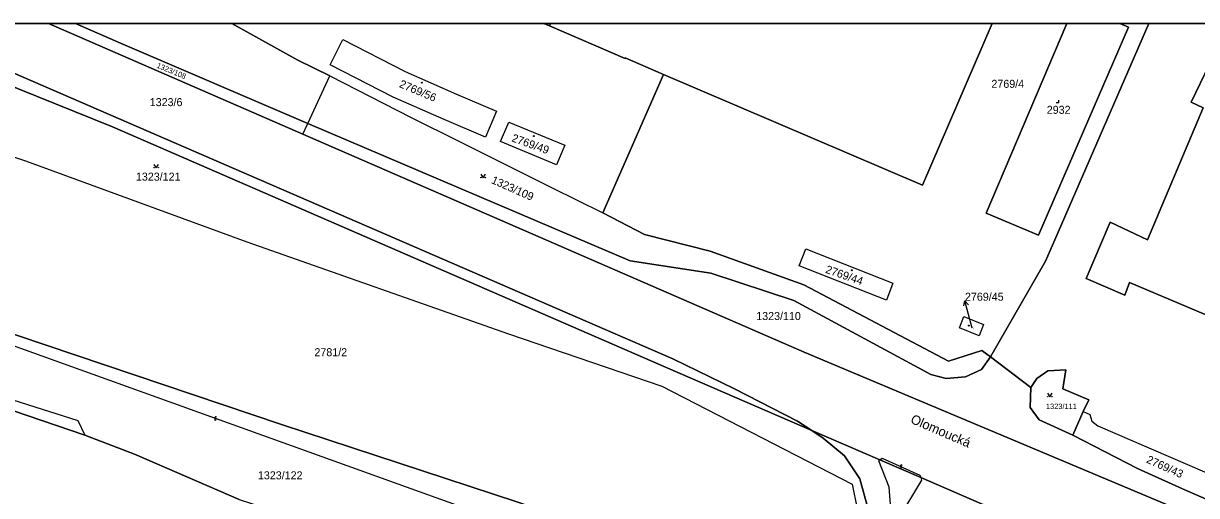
# Model space of a CAD drawing. Extents: x -596024 to -594475, y -1163820 to -1161957.
# Drawn here: x -595298.2 to -595048.9, y -1162057.1 to -1161956.9 of the extents above; entities that cross this region are included whole.
import ezdxf

# ---------------------------------------------------------------- set-up
doc = ezdxf.new("R2010")
doc.units = 0
for name, color, linetype in [('Level 1', 7, 'Continuous'), ('Level 11', 7, 'Continuous'), ('Level 13', 7, 'Continuous'), ('Level 3', 7, 'Continuous'), ('Level 4', 7, 'Continuous'), ('Level 5', 7, 'Continuous'), ('Level 57', 7, 'Continuous'), ('Level 60', 7, 'Continuous'), ('Vrstva 60', 7, 'Continuous'), ('Vrstva 63', 7, 'Continuous')]:
    doc.layers.add(name, color=color, linetype=linetype)

msp = doc.modelspace()

# ---------------------------------------------------------------- linework, layer by layer
at = {"layer": 'Level 1'}
for p, q in [((-595292.83, -1161956.88), (-595238.8, -1161980.37)), ((-595187.61, -1161956.88), (-595186.4, -1161957.4)), ((-595186.18, -1161956.88), (-595186.4, -1161957.4)), ((-595076.49, -1161956.88), (-595093.6, -1161997.12))]:
    msp.add_line(p, q, dxfattribs=at)
for points in [[(-595130.66, -1162043.29), (-595133.66, -1162041.3), (-595147.05, -1162034.46), (-595160.16, -1162028.09), (-595320.66, -1161958.55), (-595324.53, -1161956.88)], [(-595287.11, -1161956.88), (-595277.54, -1161961.09), (-595237.73, -1161978.08)], [(-595253.88, -1161956.88), (-595239.82, -1161964.68), (-595233.06, -1161967.98)], [(-595162.14, -1161967.68), (-595170.3, -1161964.19), (-595170.31, -1161964.35), (-595186.4, -1161957.4)], [(-595092.34, -1161956.88), (-595107.1, -1161991.2), (-595162.14, -1161967.68)], [(-595093.6, -1161997.12), (-595082.48, -1162001.85), (-595063.39, -1161957.66), (-595065.18, -1161956.88)], [(-595092.68, -1162027.63), (-595081.01, -1162007.32), (-595079.04, -1162002.83), (-595059.02, -1161956.88)], [(-595130.66, -1162043.29), (-595161.24, -1162030.07), (-595279.23, -1161978.8), (-595319.7, -1161962.54), (-595320.07, -1161963.97), (-595326.01, -1161961.52)], [(-595230.26, -1161960.27), (-595217.04, -1161967.08), (-595206.15, -1161971.87), (-595197.65, -1161975.49), (-595200, -1161981.04), (-595208.79, -1161977.3), (-595219.57, -1161972.51), (-595232.97, -1161965.66), (-595230.26, -1161960.27)], [(-594993.18, -1161987.9), (-595046.17, -1161965.49), (-595050.02, -1161973.59), (-595047.53, -1161974.76), (-595059.33, -1162002.78), (-595067.23, -1161999.07), (-595072.34, -1162011.05), (-595064.17, -1162014.57), (-595063.15, -1162011.87), (-594995.64, -1162040.37)], [(-595237.73, -1161978.08), (-595233.06, -1161967.98)], [(-595233.06, -1161967.98), (-595215.8, -1161976.83), (-595205.62, -1161981.87), (-595185.96, -1161991.69), (-595175.04, -1161997.11)], [(-595162.14, -1161967.68), (-595175.04, -1161997.11)], [(-595323.5, -1161977.39), (-595297.72, -1161986.06), (-595250.7, -1162003.21), (-595195.12, -1162022.75), (-595162.48, -1162033.91), (-595122.07, -1162054.68), (-595121.03, -1162059.9)], [(-595238.8, -1161980.37), (-595237.73, -1161978.08)], [(-595237.73, -1161978.08), (-595169.27, -1162007.29), (-595152.08, -1162009.88), (-595134.47, -1162015.68), (-595105.38, -1162031.41), (-595102.13, -1162032.23), (-595097.98, -1162031.92), (-595094.59, -1162030.35), (-595092.68, -1162027.63)], [(-595196.8, -1161981.93), (-595195.05, -1161977.84), (-595183.12, -1161982.74), (-595184.86, -1161986.9), (-595196.8, -1161981.93)], [(-595238.8, -1161980.37), (-595132.28, -1162026.69), (-595006.45, -1162079.55)], [(-595092.68, -1162027.63), (-595094.5, -1162026.3), (-595101.63, -1162028.58), (-595132.35, -1162012.4), (-595152.24, -1162005.24), (-595166.22, -1162001.71), (-595175.04, -1161997.11)], [(-595330.52, -1162004.87), (-595328.93, -1162006.86), (-595318.38, -1162016.76), (-595243.32, -1162041.99), (-595193.34, -1162058.44), (-595156.06, -1162071.28), (-595140.67, -1162076.52), (-595133.81, -1162077.91), (-595128.32, -1162075.79), (-595123.86, -1162071.67), (-595121.03, -1162059.9)], [(-595133.35, -1162008.31), (-595131.95, -1162004.71), (-595113.4, -1162012.02), (-595114.78, -1162015.6), (-595133.35, -1162008.31)], [(-595099.29, -1162021.53), (-595098.33, -1162019.1), (-595094.14, -1162020.76), (-595095.1, -1162023.18), (-595099.29, -1162021.53)], [(-595084.11, -1162034.15), (-595092.68, -1162027.63)], [(-595072.99, -1162039.27), (-595071.77, -1162036.81), (-595077.34, -1162034.41), (-595076.66, -1162030.4), (-595080.5, -1162030.64), (-595082.82, -1162032.23), (-595084.11, -1162034.15)], [(-595332.78, -1162034.85), (-595330.6, -1162034.03), (-595319.23, -1162033.98), (-595308.02, -1162036.35), (-595300.3, -1162039.1), (-595285.09, -1162044.31)], [(-595084.11, -1162034.15), (-595084.28, -1162038.43), (-595082.35, -1162041), (-595075.19, -1162044.31)], [(-595075.19, -1162044.31), (-595072.99, -1162039.27)], [(-595072.99, -1162039.27), (-595071.58, -1162039.92), (-595071.15, -1162041.32), (-595069.91, -1162042.28), (-595035.86, -1162056.93), (-595036.42, -1162058.28), (-595022.68, -1162064.89), (-595018.32, -1162067.3), (-595006.37, -1162075.52), (-595005.05, -1162076.13)], [(-595130.66, -1162043.29), (-595128.22, -1162044.9), (-595123.67, -1162048.7), (-595120.47, -1162053.53), (-595118.71, -1162060.02)], [(-595116.18, -1162049.54), (-595130.66, -1162043.29)], [(-595285.09, -1162044.31), (-595274.53, -1162048.29), (-595252.35, -1162057.96), (-595244.45, -1162060.5)], [(-595005.99, -1162078.48), (-595025.05, -1162067.99), (-595032.44, -1162064.2), (-595051.87, -1162055.71), (-595061.42, -1162051.37), (-595075.19, -1162044.31)], [(-595107.5, -1162053.29), (-595116.18, -1162049.54)], [(-595091.31, -1162060.29), (-595107.5, -1162053.29)]]:
    msp.add_lwpolyline(points, dxfattribs=at)
at = {"layer": 'Level 13'}
for centre, start, end in [((-595257.42, -1162040.9), 197.3986, 69.9886), ((-595257.3, -1162040.56), 17.613, 249.711), ((-595111.79, -1162051.11), 192.8327, 65.4227), ((-595111.63, -1162050.77), 13.0472, 245.1452)]:
    msp.add_arc(centre, 0.184, start, end, dxfattribs=at)
at = {"layer": 'Level 3'}
for points in [[(-595331.26, -1162007.85), (-595319.54, -1162018.39), (-595195.19, -1162063.06), (-595142.04, -1162079.39), (-595134.3, -1162079.29), (-595128.25, -1162076.82), (-595123.5, -1162072.31), (-595120.01, -1162067.09), (-595119.09, -1162064.15), (-595118.71, -1162060.02)], [(-595337.42, -1162032.66), (-595333.65, -1162030.63), (-595323.41, -1162029.52), (-595286.6, -1162041.14), (-595285.09, -1162044.31)], [(-595107.5, -1162053.29), (-595107.31, -1162053.85), (-595112.36, -1162062.21), (-595113.24, -1162062.38), (-595113.74, -1162061.72), (-595114.23, -1162055.34), (-595116.38, -1162049.73), (-595116.18, -1162049.54)], [(-595116.18, -1162049.54), (-595115.72, -1162049.13), (-595107.69, -1162052.76), (-595107.5, -1162053.29)]]:
    msp.add_lwpolyline(points, dxfattribs=at)
at = {"layer": 'Level 5'}
for points in [[(-595078.73, -1161973.69), (-595078.18, -1161973.69), (-595078.18, -1161973.14)], [(-595270.44, -1161986.8), (-595269.94, -1161987.55), (-595269.44, -1161986.8)], [(-595201, -1161988.88), (-595200.5, -1161989.63), (-595200, -1161988.88)], [(-595080.59, -1162035.4), (-595080.09, -1162036.15), (-595079.59, -1162035.4)]]:
    msp.add_lwpolyline(points, dxfattribs=at)
for centre, radius in [((-595213.49, -1161969.44), 0.09), ((-595213.49, -1161969.44), 0.0521), ((-595189.71, -1161980.78), 0.09), ((-595189.71, -1161980.78), 0.0521), ((-595270.39, -1161987.5), 0.05), ((-595269.49, -1161987.5), 0.05), ((-595200.95, -1161989.58), 0.05), ((-595200.05, -1161989.58), 0.05), ((-595122.17, -1162009.27), 0.09), ((-595122.17, -1162009.27), 0.0521), ((-595097.29, -1162021.02), 0.09), ((-595097.29, -1162021.02), 0.0521), ((-595080.54, -1162036.1), 0.05), ((-595079.64, -1162036.1), 0.05)]:
    msp.add_circle(centre, radius, dxfattribs=at)
at = {"layer": 'Level 57'}
for p, q in [((-595097.35, -1162018.64), (-595098.11, -1162015.74)), ((-595096.58, -1162021.59), (-595097.35, -1162018.64))]:
    msp.add_line(p, q, dxfattribs=at)
msp.add_lwpolyline([(-595098.34, -1162016.83), (-595098.11, -1162015.74), (-595097.37, -1162016.58)], dxfattribs=at)
at = {"layer": 'Level 60'}
for points in [[(-595230.26, -1161960.27), (-595217.04, -1161967.08), (-595206.15, -1161971.87), (-595197.65, -1161975.49), (-595200, -1161981.04), (-595208.79, -1161977.3), (-595219.57, -1161972.51), (-595232.97, -1161965.66)], [(-595237.73, -1161978.08), (-595233.06, -1161967.98), (-595215.8, -1161976.83), (-595205.62, -1161981.87), (-595185.96, -1161991.69), (-595175.04, -1161997.11), (-595166.22, -1162001.71), (-595152.24, -1162005.24), (-595132.35, -1162012.4), (-595101.63, -1162028.58), (-595094.5, -1162026.3), (-595092.68, -1162027.63), (-595094.59, -1162030.35), (-595097.98, -1162031.92), (-595102.13, -1162032.23), (-595105.38, -1162031.41), (-595134.47, -1162015.68), (-595152.08, -1162009.88), (-595169.27, -1162007.29)], [(-595323.5, -1161977.39), (-595297.72, -1161986.06), (-595250.7, -1162003.21), (-595195.12, -1162022.75), (-595162.48, -1162033.91), (-595122.07, -1162054.68), (-595121.03, -1162059.9), (-595123.86, -1162071.67), (-595128.32, -1162075.79), (-595133.81, -1162077.91), (-595140.67, -1162076.52), (-595156.06, -1162071.28), (-595193.34, -1162058.44), (-595243.32, -1162041.99), (-595318.38, -1162016.76), (-595328.93, -1162006.86), (-595330.52, -1162004.87), (-595329.7, -1162001.47), (-595327.37, -1161992.6), (-595325.35, -1161984.26)], [(-595238.8, -1161980.37), (-595237.73, -1161978.08), (-595169.27, -1162007.29), (-595152.08, -1162009.88), (-595134.47, -1162015.68), (-595105.38, -1162031.41), (-595102.13, -1162032.23), (-595097.98, -1162031.92), (-595094.59, -1162030.35), (-595092.68, -1162027.63), (-595084.11, -1162034.15), (-595084.28, -1162038.43), (-595082.35, -1162041), (-595075.19, -1162044.31), (-595061.42, -1162051.37), (-595051.87, -1162055.71), (-595032.44, -1162064.2), (-595025.05, -1162067.99), (-595005.99, -1162078.48), (-595006.45, -1162079.55), (-595132.28, -1162026.69)], [(-595196.8, -1161981.93), (-595195.05, -1161977.84), (-595183.12, -1161982.74), (-595184.86, -1161986.9)], [(-595133.35, -1162008.31), (-595131.95, -1162004.71), (-595113.4, -1162012.02), (-595114.78, -1162015.6)], [(-595099.29, -1162021.53), (-595098.33, -1162019.1), (-595094.14, -1162020.76), (-595095.1, -1162023.18)], [(-595072.99, -1162039.27), (-595075.19, -1162044.31), (-595082.35, -1162041), (-595084.28, -1162038.43), (-595084.11, -1162034.15), (-595082.82, -1162032.23), (-595080.5, -1162030.64), (-595076.66, -1162030.4), (-595077.34, -1162034.41), (-595071.77, -1162036.81)], [(-595005.99, -1162078.48), (-595025.05, -1162067.99), (-595032.44, -1162064.2), (-595051.87, -1162055.71), (-595061.42, -1162051.37), (-595075.19, -1162044.31), (-595072.99, -1162039.27), (-595071.58, -1162039.92), (-595071.15, -1162041.32), (-595069.91, -1162042.28), (-595035.86, -1162056.93), (-595036.42, -1162058.28), (-595022.68, -1162064.89), (-595018.32, -1162067.3), (-595006.37, -1162075.52), (-595005.05, -1162076.13)]]:
    msp.add_lwpolyline(points, close=True, dxfattribs=at)
for points in [[(-595318.38, -1162016.76), (-595243.32, -1162041.99), (-595193.34, -1162058.44)], [(-595300.3, -1162039.1), (-595285.09, -1162044.31), (-595274.53, -1162048.29), (-595252.35, -1162057.96), (-595244.45, -1162060.5), (-595237.68, -1162062.69), (-595250.63, -1162100.73), (-595255.68, -1162115.98), (-595277.18, -1162109.81), (-595285.73, -1162094.54), (-595294.54, -1162092.05), (-595297.65, -1162086.67), (-595307.1, -1162084.06)], [(-595252.35, -1162057.96), (-595274.53, -1162048.29), (-595285.09, -1162044.31), (-595300.3, -1162039.1)], [(-595118.71, -1162060.02), (-595120.47, -1162053.53), (-595123.67, -1162048.7), (-595128.22, -1162044.9), (-595130.66, -1162043.29), (-595116.18, -1162049.54), (-595107.5, -1162053.29), (-595091.31, -1162060.29)]]:
    msp.add_lwpolyline(points, dxfattribs=at)
at = {"layer": 'Vrstva 60'}
for points in [[(-595324.53, -1161956.88), (-595337.25, -1161956.88), (-595332.96, -1161958.65), (-595328.91, -1161960.32), (-595326.01, -1161961.52), (-595320.07, -1161963.97), (-595319.7, -1161962.54), (-595279.23, -1161978.8), (-595161.24, -1162030.07), (-595130.66, -1162043.29), (-595133.66, -1162041.3), (-595147.05, -1162034.46), (-595160.16, -1162028.09), (-595320.66, -1161958.55)], [(-595287.11, -1161956.88), (-595292.83, -1161956.88), (-595238.8, -1161980.37), (-595237.73, -1161978.08), (-595277.54, -1161961.09)], [(-595253.88, -1161956.88), (-595287.11, -1161956.88), (-595277.54, -1161961.09), (-595237.73, -1161978.08), (-595233.06, -1161967.98), (-595239.82, -1161964.68)], [(-595187.61, -1161956.88), (-595253.88, -1161956.88), (-595239.82, -1161964.68), (-595233.06, -1161967.98), (-595215.8, -1161976.83), (-595205.62, -1161981.87), (-595185.96, -1161991.69), (-595175.04, -1161997.11), (-595162.14, -1161967.68), (-595170.3, -1161964.19), (-595170.31, -1161964.35), (-595186.4, -1161957.4)], [(-595186.18, -1161956.88), (-595187.61, -1161956.88), (-595186.4, -1161957.4)], [(-595092.34, -1161956.88), (-595186.18, -1161956.88), (-595186.4, -1161957.4), (-595170.31, -1161964.35), (-595170.3, -1161964.19), (-595162.14, -1161967.68), (-595107.1, -1161991.2)], [(-595059.02, -1161956.88), (-595065.18, -1161956.88), (-595063.39, -1161957.66), (-595082.48, -1162001.85), (-595093.6, -1161997.12), (-595076.49, -1161956.88), (-595092.34, -1161956.88), (-595107.1, -1161991.2), (-595162.14, -1161967.68), (-595175.04, -1161997.11), (-595166.22, -1162001.71), (-595152.24, -1162005.24), (-595132.35, -1162012.4), (-595101.63, -1162028.58), (-595094.5, -1162026.3), (-595092.68, -1162027.63), (-595081.01, -1162007.32), (-595079.04, -1162002.83)], [(-595065.18, -1161956.88), (-595076.49, -1161956.88), (-595093.6, -1161997.12), (-595082.48, -1162001.85), (-595063.39, -1161957.66)], [(-594974, -1161956.88), (-595015.58, -1161956.88), (-594985.46, -1161969.63), (-594988.57, -1161976.99), (-594991.56, -1161975.73), (-594992.99, -1161979.08), (-594989.99, -1161980.35), (-594993.18, -1161987.9), (-595046.17, -1161965.49), (-595050.02, -1161973.59), (-595047.53, -1161974.76), (-595059.33, -1162002.78), (-595067.23, -1161999.07), (-595072.34, -1162011.05), (-595064.17, -1162014.57), (-595063.15, -1162011.87), (-594995.64, -1162040.37), (-594976.02, -1161994.94), (-594968.41, -1161976.83), (-594962.03, -1161961.95)], [(-595206.15, -1161971.87), (-595197.65, -1161975.49), (-595200, -1161981.04), (-595208.79, -1161977.3), (-595219.57, -1161972.51), (-595232.97, -1161965.66), (-595230.26, -1161960.27), (-595217.04, -1161967.08)], [(-595183.12, -1161982.74), (-595184.86, -1161986.9), (-595196.8, -1161981.93), (-595195.05, -1161977.84)], [(-595113.4, -1162012.02), (-595114.78, -1162015.6), (-595133.35, -1162008.31), (-595131.95, -1162004.71)], [(-595094.14, -1162020.76), (-595095.1, -1162023.18), (-595099.29, -1162021.53), (-595098.33, -1162019.1)]]:
    msp.add_lwpolyline(points, close=True, dxfattribs=at)
for points in [[(-595006.45, -1162079.55), (-595132.28, -1162026.69), (-595238.8, -1161980.37), (-595292.83, -1161956.88), (-595324.53, -1161956.88), (-595320.66, -1161958.55), (-595160.16, -1162028.09), (-595147.05, -1162034.46), (-595133.66, -1162041.3), (-595130.66, -1162043.29), (-595116.18, -1162049.54), (-595107.5, -1162053.29), (-595091.31, -1162060.29), (-595083.9, -1162063.49), (-595073.03, -1162068.19), (-595071, -1162068.5), (-595067.11, -1162069.08), (-595063.43, -1162070.37), (-595055.24, -1162073.65), (-595037.29, -1162083.64)], [(-595015.58, -1161956.88), (-595059.02, -1161956.88), (-595079.04, -1162002.83), (-595081.01, -1162007.32), (-595092.68, -1162027.63), (-595084.11, -1162034.15), (-595082.82, -1162032.23), (-595080.5, -1162030.64), (-595076.66, -1162030.4), (-595077.34, -1162034.41), (-595071.77, -1162036.81), (-595072.99, -1162039.27), (-595071.58, -1162039.92), (-595071.15, -1162041.32), (-595069.91, -1162042.28), (-595035.86, -1162056.93)], [(-595323.5, -1161977.39), (-595297.72, -1161986.06), (-595250.7, -1162003.21), (-595195.12, -1162022.75), (-595162.48, -1162033.91), (-595122.07, -1162054.68), (-595121.03, -1162059.9), (-595118.71, -1162060.02), (-595120.47, -1162053.53), (-595123.67, -1162048.7), (-595128.22, -1162044.9), (-595130.66, -1162043.29), (-595161.24, -1162030.07), (-595279.23, -1161978.8), (-595319.7, -1161962.54)], [(-594995.64, -1162040.37), (-595063.15, -1162011.87), (-595064.17, -1162014.57), (-595072.34, -1162011.05), (-595067.23, -1161999.07), (-595059.33, -1162002.78), (-595047.53, -1161974.76), (-595050.02, -1161973.59), (-595046.17, -1161965.49)]]:
    msp.add_lwpolyline(points, dxfattribs=at)
at = {"layer": 'Vrstva 63'}
msp.add_lwpolyline([(-594475.47, -1163820.23), (-596024.42, -1163820.23), (-596024.42, -1161956.88), (-594475.47, -1161956.88)], close=True, dxfattribs=at)

# ---------------------------------------------------------------- texts
at = {"layer": 'Level 11'}
msp.add_text('Olomoucká', height=2, rotation=336.743, dxfattribs=at).set_placement((-595109.84, -1162041.62))
at = {"layer": 'Level 4'}
for s, height, rotation, p in [('1323/108', 1.14, 337.7678, (-595269.96, -1161966.23)), ('2769/56', 1.7, 337, (-595218.44, -1161970.34)), ('2769/49', 1.7, 340.1371, (-595194.57, -1161981.86)), ('1323/109', 1.7, 336.0997, (-595198.89, -1161990.72)), ('2769/44', 1.7, 340.8564, (-595127.88, -1162009.77)), ('2769/43', 1.7, 335.5606, (-595059.71, -1162050.05))]:
    msp.add_text(s, height=height, rotation=rotation, dxfattribs=at).set_placement(p)
for s, height, p in [('2769/4', 1.7, (-595092.49, -1161970.54)), ('1323/6', 1.7, (-595271.32, -1161974.43)), ('2932', 1.7, (-595080.73, -1161976.06)), ('1323/121', 1.7, (-595274.26, -1161990.25)), ('1323/110', 1.7, (-595142.46, -1162019.84)), ('2769/45', 0.1, (-595096.58, -1162021.59)), ('2781/2', 1.7, (-595236.33, -1162027.52)), ('1323/111', 1.14, (-595080.9, -1162038.73)), ('1323/122', 1.7, (-595248.34, -1162053.66))]:
    msp.add_text(s, height=height, dxfattribs=at).set_placement(p)
at = {"layer": 'Level 57'}
msp.add_text('2769/45', height=1.7, dxfattribs=at).set_placement((-595098.11, -1162015.74))

doc.saveas('drawing.dxf')
